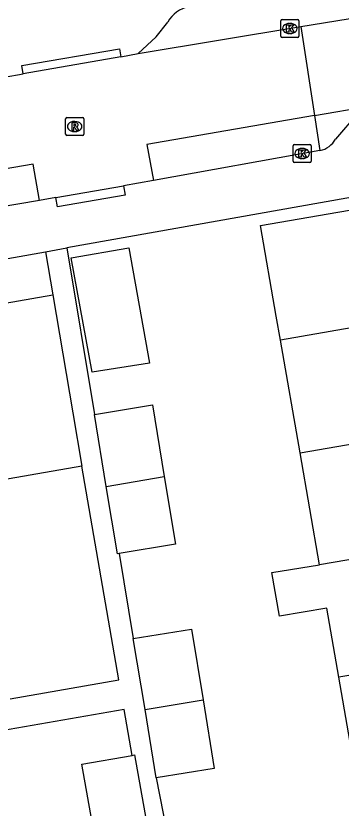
# Model space of a CAD drawing. Extents: x 162880 to 165536, y 384011 to 385179.
# Drawn here: x 164416.13 to 164434.07, y 384385.29 to 384429.02 of the extents above; entities that cross this region are included whole.
import ezdxf

# ---------------------------------------------------------------- set-up
doc = ezdxf.new("R2010")
doc.units = 0
for name, color, linetype in [('IMGEO_Kolk', 7, 'Continuous'), ('IMGEO_Pand', 7, 'Continuous'), ('IMGEO_Parkeervlak_gesloten', 7, 'Continuous'), ('IMGEO_Rijbaan_lokaal_gesloten', 7, 'Continuous'), ('IMGEO_Rijbaan_lokaal_open', 7, 'Continuous'), ('IMGEO_Rioolput', 7, 'Continuous'), ('IMGEO_Voetpad_open', 7, 'Continuous')]:
    doc.layers.add(name, color=color, linetype=linetype)

msp = doc.modelspace()

# ---------------------------------------------------------------- linework, layer by layer
at = {"layer": 'IMGEO_Kolk'}
for p, q in [((164430.814, 384428.82), (164431.666, 384428.82)), ((164430.739, 384427.894), (164430.739, 384428.746)), ((164431.227, 384428.6), (164431.252, 384428.6)), ((164431.74, 384428.746), (164431.74, 384427.894)), ((164431.25, 384428.04), (164431.225, 384428.04)), ((164431.666, 384427.82), (164430.814, 384427.82)), ((164431.42, 384420.993), (164431.42, 384421.845)), ((164431.495, 384421.919), (164432.347, 384421.919)), ((164432.421, 384421.845), (164432.421, 384420.993)), ((164431.908, 384421.699), (164431.933, 384421.699)), ((164432.347, 384420.919), (164431.495, 384420.919)), ((164431.931, 384421.139), (164431.906, 384421.139))]:
    msp.add_line(p, q, dxfattribs=at)
for points in [[(164430.814, 384428.82), (164431.666, 384428.82)], [(164430.739, 384427.894), (164430.739, 384428.746)], [(164431.06, 384428.52), (164431.183, 384428.52), (164431.183, 384428.369), (164431.313, 384428.52), (164431.477, 384428.52), (164431.331, 384428.369), (164431.484, 384428.12), (164431.332, 384428.12), (164431.247, 384428.284), (164431.183, 384428.217), (164431.183, 384428.12), (164431.06, 384428.12), (164431.06, 384428.52)], [(164431.74, 384428.746), (164431.74, 384427.894)], [(164431.666, 384427.82), (164430.814, 384427.82)], [(164431.42, 384420.993), (164431.42, 384421.845)], [(164431.495, 384421.919), (164432.347, 384421.919)], [(164432.421, 384421.845), (164432.421, 384420.993)], [(164431.741, 384421.619), (164431.864, 384421.619), (164431.864, 384421.468), (164431.994, 384421.619), (164432.158, 384421.619), (164432.012, 384421.468), (164432.165, 384421.219), (164432.013, 384421.219), (164431.928, 384421.383), (164431.864, 384421.316), (164431.864, 384421.219), (164431.741, 384421.219), (164431.741, 384421.619)], [(164432.347, 384420.919), (164431.495, 384420.919)]]:
    msp.add_lwpolyline(points, dxfattribs=at)
for centre, start, end in [((164430.816, 384428.744), 91.552, 178.448), ((164430.816, 384428.744), 91.552, 178.448), ((164431.664, 384428.744), 1.552, 88.448), ((164431.664, 384428.744), 1.552, 88.448), ((164430.816, 384427.896), 181.552, 268.448), ((164430.816, 384427.896), 181.552, 268.448), ((164431.664, 384427.896), 271.552, 358.448), ((164431.664, 384427.896), 271.552, 358.448), ((164431.497, 384421.843), 91.552, 178.448), ((164431.497, 384421.843), 91.552, 178.448), ((164432.345, 384421.843), 1.552, 88.448), ((164432.345, 384421.843), 1.552, 88.448), ((164431.497, 384420.995), 181.552, 268.448), ((164431.497, 384420.995), 181.552, 268.448), ((164432.345, 384420.995), 271.552, 358.448), ((164432.345, 384420.995), 271.552, 358.448)]:
    msp.add_arc(centre, 0.0765, start, end, dxfattribs=at)
for centre, major_axis, ratio, start_param, end_param in [((164431.226, 384428.32), (-0.387, 0.002), 0.722429, 4.712389, 7.853982), ((164431.251, 384428.32), (-0.39, 0.002), 0.717154, 1.570796, 4.712389), ((164431.907, 384421.419), (-0.387, 0.002), 0.722429, 4.712389, 7.853982), ((164431.932, 384421.419), (-0.39, 0.002), 0.717154, 1.570796, 4.712389)]:
    msp.add_ellipse(centre, major_axis=major_axis, ratio=ratio, start_param=start_param, end_param=end_param, dxfattribs=at)
at = {"layer": 'IMGEO_Pand'}
for points in [[(164430.72, 384411.121), (164430.492, 384412.438), (164429.623, 384417.45), (164438.252, 384418.945), (164438.949, 384414.923), (164439.699, 384415.052), (164440.099, 384412.747)], [(164420.339, 384409.348), (164419.174, 384415.669), (164422.36, 384416.206), (164423.5, 384409.847), (164420.339, 384409.348)], [(164411.629, 384414.903), (164412.035, 384412.559), (164418.164, 384413.621)], [(164418.164, 384413.621), (164419.262, 384407.102), (164419.771, 384404.164)], [(164440.099, 384412.747), (164430.72, 384411.121)], [(164431.799, 384404.896), (164430.72, 384411.121)], [(164420.46, 384407.021), (164423.662, 384407.549), (164424.313, 384403.599)], [(164421.116, 384403.045), (164420.46, 384407.021)], [(164431.799, 384404.896), (164440.427, 384406.391)], [(164432.868, 384398.722), (164431.799, 384404.896)], [(164419.771, 384404.164), (164414.043, 384403.171), (164414.283, 384401.788), (164410.632, 384401.155), (164410.404, 384402.468), (164404.807, 384401.498)], [(164421.116, 384403.045), (164424.313, 384403.599)], [(164424.313, 384403.599), (164424.929, 384399.862), (164421.828, 384399.351)], [(164421.828, 384399.351), (164421.727, 384399.334), (164421.116, 384403.045)], [(164442.253, 384400.317), (164432.868, 384398.722)], [(164433.943, 384392.521), (164433.282, 384396.337), (164430.668, 384395.884), (164430.25, 384398.293), (164432.868, 384398.722)], [(164422.604, 384394.646), (164425.806, 384395.174), (164426.45, 384391.265)], [(164423.25, 384390.728), (164422.604, 384394.646)], [(164442.58, 384393.969), (164433.943, 384392.521)], [(164435.006, 384386.382), (164433.943, 384392.521)], [(164423.25, 384390.728), (164426.45, 384391.265)], [(164426.45, 384391.265), (164427.073, 384387.487), (164423.871, 384386.959)], [(164423.871, 384386.959), (164423.25, 384390.728)], [(164423.937, 384380.785), (164421.097, 384380.28), (164419.773, 384387.713), (164422.536, 384388.205)], [(164422.536, 384388.205), (164422.671, 384388.229), (164423.994, 384380.795), (164423.937, 384380.785)]]:
    msp.add_lwpolyline(points, dxfattribs=at)
at = {"layer": 'IMGEO_Parkeervlak_gesloten'}
msp.add_lwpolyline([(164432.597, 384423.514), (164432.896, 384421.585)], dxfattribs=at)
at = {"layer": 'IMGEO_Rijbaan_lokaal_gesloten'}
for points in [[(164422.872, 384426.936), (164431.837, 384428.424)], [(164431.837, 384428.424), (164432.597, 384423.514)], [(164421.913, 384426.751), (164416.523, 384425.814)], [(164421.913, 384426.751), (164422.872, 384426.936)], [(164415.478, 384425.634), (164416.523, 384425.814)], [(164432.597, 384423.514), (164423.356, 384421.917), (164423.716, 384419.936)], [(164417.428, 384418.836), (164417.081, 384420.833), (164396.592, 384417.292)], [(164418.339, 384418.99), (164422.062, 384419.639)], [(164423.716, 384419.936), (164422.062, 384419.639)], [(164418.339, 384418.99), (164417.428, 384418.836)]]:
    msp.add_lwpolyline(points, dxfattribs=at)
at = {"layer": 'IMGEO_Rijbaan_lokaal_open'}
for points in [[(164431.837, 384428.424), (164435.141, 384428.972)], [(164432.597, 384423.514), (164435.59, 384424.031)]]:
    msp.add_lwpolyline(points, dxfattribs=at)
at = {"layer": 'IMGEO_Rioolput'}
for p, q in [((164418.87, 384422.482), (164418.87, 384423.334)), ((164418.945, 384423.408), (164419.797, 384423.408)), ((164419.358, 384423.188), (164419.383, 384423.188)), ((164419.871, 384423.334), (164419.871, 384422.482)), ((164419.797, 384422.408), (164418.945, 384422.408)), ((164419.381, 384422.628), (164419.356, 384422.628))]:
    msp.add_line(p, q, dxfattribs=at)
for points in [[(164418.87, 384422.482), (164418.87, 384423.334)], [(164418.945, 384423.408), (164419.797, 384423.408)], [(164419.459, 384423.106), (164419.207, 384423.108), (164419.207, 384422.708)], [(164419.871, 384423.334), (164419.871, 384422.482)], [(164419.207, 384422.708), (164419.331, 384422.708), (164419.331, 384422.87), (164419.342, 384422.87)], [(164419.385, 384423.027), (164419.331, 384423.027), (164419.331, 384422.946)], [(164419.331, 384422.946), (164419.383, 384422.946)], [(164419.389, 384422.841), (164419.46, 384422.708), (164419.6, 384422.708), (164419.535, 384422.834)], [(164419.797, 384422.408), (164418.945, 384422.408)]]:
    msp.add_lwpolyline(points, dxfattribs=at)
for centre, radius, start, end in [((164418.947, 384423.332), 0.0765, 91.552, 178.448), ((164418.947, 384423.332), 0.0765, 91.552, 178.448), ((164419.458, 384422.996), 0.109, 350.3612, 89.416), ((164419.795, 384423.332), 0.0765, 1.552, 88.448), ((164419.795, 384423.332), 0.0765, 1.552, 88.448), ((164419.341, 384422.817), 0.0533, 26.0293, 88.6989), ((164419.367, 384423.135), 0.19, 274.7715, 282.9687), ((164419.391, 384422.931), 0.0964, 77.0061, 93.1865), ((164419.405, 384422.988), 0.0378, 276.6634, 79.6772), ((164419.456, 384422.996), 0.112, 277.5842, 350.9817), ((164419.44, 384422.781), 0.108, 29.5134, 73.7905), ((164418.947, 384422.484), 0.0765, 181.552, 268.448), ((164418.947, 384422.484), 0.0765, 181.552, 268.448), ((164419.795, 384422.484), 0.0765, 271.552, 358.448), ((164419.795, 384422.484), 0.0765, 271.552, 358.448)]:
    msp.add_arc(centre, radius, start, end, dxfattribs=at)
for centre, major_axis, ratio, start_param, end_param in [((164419.357, 384422.908), (-0.387, 0.002), 0.722429, 4.712389, 7.853982), ((164419.382, 384422.908), (-0.39, 0.002), 0.717154, 1.570796, 4.712389)]:
    msp.add_ellipse(centre, major_axis=major_axis, ratio=ratio, start_param=start_param, end_param=end_param, dxfattribs=at)
at = {"layer": 'IMGEO_Voetpad_open'}
for points in [[(164422.872, 384426.936), (164423.865, 384427.866), (164424.508, 384428.668)], [(164416.523, 384425.814), (164416.448, 384426.272), (164421.838, 384427.198), (164421.913, 384426.751)], [(164434.983, 384423.649), (164433.763, 384422.22)], [(164432.896, 384421.585), (164423.716, 384419.936)], [(164440.828, 384420.109), (164437.796, 384419.563), (164418.945, 384416.206)], [(164422.062, 384419.639), (164422.152, 384419.126), (164418.43, 384418.469), (164418.339, 384418.99)], [(164417.428, 384418.836), (164400.372, 384415.943), (164396.947, 384415.325)], [(164417.753, 384415.994), (164418.945, 384416.206)], [(164418.945, 384416.206), (164420.46, 384407.021)], [(164411.629, 384414.903), (164417.753, 384415.994)], [(164417.753, 384415.994), (164418.164, 384413.621)], [(164415.805, 384391.33), (164421.814, 384392.371), (164419.771, 384404.164)], [(164421.828, 384399.351), (164422.604, 384394.646)], [(164422.536, 384388.205), (164422.098, 384390.731), (164409.825, 384388.605)], [(164423.871, 384386.959), (164429.656, 384357.452)]]:
    msp.add_lwpolyline(points, dxfattribs=at)
for centre, radius, start, end in [((164425.985, 384427.879), 1.675, 100.7796, 151.8816), ((164432.646, 384422.836), 1.276, 281.3143, 331.1246)]:
    msp.add_arc(centre, radius, start, end, dxfattribs=at)

doc.saveas('drawing.dxf')
